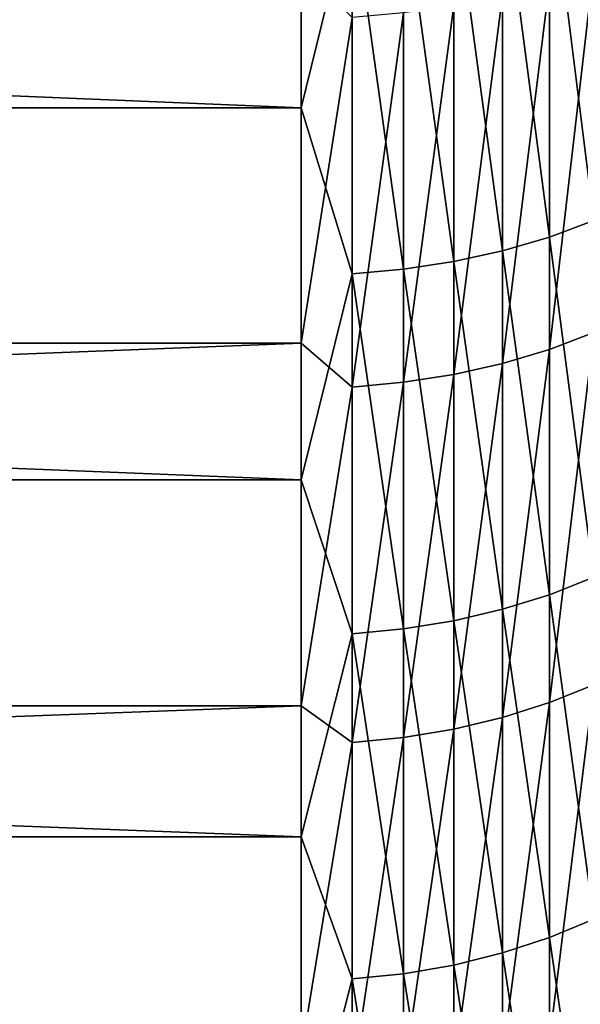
# Model space of a CAD drawing. Header units: metres. Extents: x -2 to 78, y -85 to 85.
# Tile 293 of 500: x 36.1 to 37.69, y 8.84 to 11.64. Entities that reach past the tile are written whole.
import ezdxf

# ---------------------------------------------------------------- set-up
doc = ezdxf.new("R2010")
doc.units = ezdxf.units.M
doc.layers.add('solid_20004802', color=7, linetype='CONTINUOUS')

msp = doc.modelspace()

# ---------------------------------------------------------------- linework, layer by layer
at = {"layer": 'solid_20004802'}
for points in [[(36.900002, 12.485628, -22.766352), (36.900002, 11.387223, -21.977674), (10.5, 12.485497, -22.766256)], [(36.900002, 11.387223, -21.977674), (10.5, 11.387223, -21.977652), (10.5, 12.485497, -22.766256)], [(37.044975, 11.97795, -22.403337), (36.900002, 11.387223, -21.977674), (36.900002, 12.485628, -22.766352)], [(37.732254, 12.120491, -22.204025), (37.732254, 11.066283, -21.410904), (37.605797, 12.076493, -22.265547)], [(37.605797, 12.076493, -22.265547), (37.605797, 11.019364, -21.470226), (37.472527, 12.039926, -22.316679)], [(37.732254, 11.066283, -21.410904), (37.605797, 11.019364, -21.470226), (37.605797, 12.076493, -22.265547)], [(37.472527, 12.039926, -22.316679), (37.472527, 10.980369, -21.519533), (37.333736, 12.01114, -22.35693)], [(37.605797, 11.019364, -21.470226), (37.472527, 10.980369, -21.519533), (37.472527, 12.039926, -22.316679)], [(37.190758, 11.990415, -22.385908), (37.190758, 10.927571, -21.58629), (37.044975, 11.97795, -22.403337)], [(37.333736, 12.01114, -22.35693), (37.333736, 10.949673, -21.558346), (37.190758, 11.990415, -22.385908)], [(37.333736, 10.949673, -21.558346), (37.190758, 10.927571, -21.58629), (37.190758, 11.990415, -22.385908)], [(37.472527, 10.980369, -21.519533), (37.333736, 10.949673, -21.558346), (37.333736, 12.01114, -22.35693)], [(37.044975, 11.97795, -22.403337), (37.044975, 10.914279, -21.603096), (36.900002, 11.387223, -21.977674)], [(37.190758, 10.927571, -21.58629), (37.044975, 10.914279, -21.603096), (37.044975, 11.97795, -22.403337)], [(36.900002, 11.791112, 22.277218), (10.5, 11.791053, 22.277174), (10.5, 10.717473, 21.454973)], [(36.900002, 10.717545, 21.455051), (36.900002, 11.791112, 22.277218), (10.5, 10.717473, 21.454973)], [(37.044975, 11.644245, 22.160887), (36.900002, 11.791112, 22.277218), (36.900002, 10.717545, 21.455051)], [(37.732254, 11.789755, 21.963732), (37.605797, 11.744841, 22.024588), (37.605797, 10.699741, 21.213526)], [(37.732254, 10.747542, 21.154911), (37.732254, 11.789755, 21.963732), (37.605797, 10.699741, 21.213526)], [(37.605797, 11.744841, 22.024588), (37.472527, 11.707511, 22.075167), (37.472527, 10.660011, 21.262241)], [(37.605797, 10.699741, 21.213526), (37.605797, 11.744841, 22.024588), (37.472527, 10.660011, 21.262241)], [(37.472527, 11.707511, 22.075167), (37.333736, 11.678126, 22.114981), (37.333736, 10.628736, 21.300591)], [(37.472527, 10.660011, 21.262241), (37.472527, 11.707511, 22.075167), (37.333736, 10.628736, 21.300591)], [(37.190758, 11.656969, 22.143646), (37.044975, 11.644245, 22.160887), (37.044975, 10.592678, 21.344807)], [(37.190758, 10.60622, 21.328201), (37.190758, 11.656969, 22.143646), (37.044975, 10.592678, 21.344807)], [(37.333736, 11.678126, 22.114981), (37.190758, 11.656969, 22.143646), (37.190758, 10.60622, 21.328201)], [(37.333736, 10.628736, 21.300591), (37.333736, 11.678126, 22.114981), (37.190758, 10.60622, 21.328201)], [(37.044975, 10.592678, 21.344807), (37.044975, 11.644245, 22.160887), (36.900002, 10.717545, 21.455051)], [(36.900002, 10.328841, -21.136051), (10.5, 10.328977, -21.136154), (10.5, 11.387223, -21.977652)], [(36.900002, 11.387223, -21.977674), (36.900002, 10.328841, -21.136051), (10.5, 11.387223, -21.977652)], [(37.044975, 10.914279, -21.603096), (36.900002, 10.328841, -21.136051), (36.900002, 11.387223, -21.977674)], [(37.732254, 11.066283, -21.410904), (37.732254, 10.051625, -20.567776), (37.605797, 11.019364, -21.470226)], [(37.605797, 11.019364, -21.470226), (37.605797, 10.001895, -20.624763), (37.472527, 10.980369, -21.519533)], [(37.732254, 10.051625, -20.567776), (37.605797, 10.001895, -20.624763), (37.605797, 11.019364, -21.470226)], [(37.472527, 10.980369, -21.519533), (37.472527, 9.960563, -20.672127), (37.333736, 10.949673, -21.558346)], [(37.605797, 10.001895, -20.624763), (37.472527, 9.960563, -20.672127), (37.472527, 10.980369, -21.519533)], [(37.190758, 10.927571, -21.58629), (37.190758, 9.904602, -20.736256), (37.044975, 10.914279, -21.603096)], [(37.333736, 10.949673, -21.558346), (37.333736, 9.928027, -20.709412), (37.190758, 10.927571, -21.58629)], [(37.333736, 9.928027, -20.709412), (37.190758, 9.904602, -20.736256), (37.190758, 10.927571, -21.58629)], [(37.472527, 9.960563, -20.672127), (37.333736, 9.928027, -20.709412), (37.333736, 10.949673, -21.558346)], [(37.044975, 10.914279, -21.603096), (37.044975, 9.890513, -20.752399), (36.900002, 10.328841, -21.136051)], [(37.190758, 9.904602, -20.736256), (37.044975, 9.890513, -20.752399), (37.044975, 10.914279, -21.603096)], [(37.732254, 10.747542, 21.154911), (37.605797, 10.699741, 21.213526), (37.605797, 9.695046, 20.352919)], [(37.732254, 9.745625, 20.296682), (37.732254, 10.747542, 21.154911), (37.605797, 9.695046, 20.352919)], [(36.900002, 10.717545, 21.455051), (10.5, 10.717473, 21.454973), (10.5, 9.685735, 20.581289)], [(36.900002, 9.685613, 20.581198), (36.900002, 10.717545, 21.455051), (10.5, 9.685735, 20.581289)], [(37.044975, 10.592678, 21.344807), (36.900002, 10.717545, 21.455051), (36.900002, 9.685613, 20.581198)], [(37.605797, 10.699741, 21.213526), (37.472527, 10.660011, 21.262241), (37.472527, 9.653009, 20.399658)], [(37.605797, 9.695046, 20.352919), (37.605797, 10.699741, 21.213526), (37.472527, 9.653009, 20.399658)], [(37.472527, 10.660011, 21.262241), (37.333736, 10.628736, 21.300591), (37.333736, 9.619919, 20.436451)], [(37.472527, 9.653009, 20.399658), (37.472527, 10.660011, 21.262241), (37.333736, 9.619919, 20.436451)], [(37.333736, 10.628736, 21.300591), (37.190758, 10.60622, 21.328201), (37.190758, 9.596094, 20.462942)], [(37.333736, 9.619919, 20.436451), (37.333736, 10.628736, 21.300591), (37.190758, 9.596094, 20.462942)], [(37.044975, 9.581766, 20.478874), (37.044975, 10.592678, 21.344807), (36.900002, 9.685613, 20.581198)], [(37.190758, 10.60622, 21.328201), (37.044975, 10.592678, 21.344807), (37.044975, 9.581766, 20.478874)], [(37.190758, 9.596094, 20.462942), (37.190758, 10.60622, 21.328201), (37.044975, 9.581766, 20.478874)], [(36.900002, 9.31303, -20.243509), (10.5, 9.312919, -20.243401), (10.5, 10.328977, -21.136154)], [(36.900002, 10.328841, -21.136051), (36.900002, 9.31303, -20.243509), (10.5, 10.328977, -21.136154)], [(37.044975, 9.890513, -20.752399), (36.900002, 9.31303, -20.243509), (36.900002, 10.328841, -21.136051)], [(37.732254, 10.051625, -20.567776), (37.732254, 9.078886, -19.676611), (37.605797, 10.001895, -20.624763)], [(37.605797, 10.001895, -20.624763), (37.605797, 9.026461, -19.731129), (37.472527, 9.960563, -20.672127)], [(37.732254, 9.078886, -19.676611), (37.605797, 9.026461, -19.731129), (37.605797, 10.001895, -20.624763)], [(37.472527, 9.960563, -20.672127), (37.472527, 8.982888, -19.776442), (37.333736, 9.928027, -20.709412)], [(37.605797, 9.026461, -19.731129), (37.472527, 8.982888, -19.776442), (37.472527, 9.960563, -20.672127)], [(37.333736, 9.928027, -20.709412), (37.333736, 8.948589, -19.812109), (37.190758, 9.904602, -20.736256)], [(37.472527, 8.982888, -19.776442), (37.333736, 8.948589, -19.812109), (37.333736, 9.928027, -20.709412)], [(37.044975, 9.890513, -20.752399), (37.044975, 8.909042, -19.853235), (36.900002, 9.31303, -20.243509)], [(37.190758, 9.904602, -20.736256), (37.190758, 8.923895, -19.83779), (37.044975, 9.890513, -20.752399)], [(37.190758, 8.923895, -19.83779), (37.044975, 8.909042, -19.853235), (37.044975, 9.890513, -20.752399)], [(37.333736, 8.948589, -19.812109), (37.190758, 8.923895, -19.83779), (37.190758, 9.904602, -20.736256)], [(37.732254, 9.745625, 20.296682), (37.605797, 9.695046, 20.352919), (37.605797, 8.733105, 19.444777)], [(37.732254, 8.78634, 19.39105), (37.732254, 9.745625, 20.296682), (37.605797, 8.733105, 19.444777)], [(37.605797, 9.695046, 20.352919), (37.472527, 9.653009, 20.399658), (37.472527, 8.688858, 19.489431)], [(37.605797, 8.733105, 19.444777), (37.605797, 9.695046, 20.352919), (37.472527, 8.688858, 19.489431)], [(36.900002, 9.685613, 20.581198), (10.5, 9.685735, 20.581289), (10.5, 8.697765, 19.657726)], [(36.900002, 8.697802, 19.657763), (36.900002, 9.685613, 20.581198), (10.5, 8.697765, 19.657726)], [(37.044975, 9.581766, 20.478874), (36.900002, 9.685613, 20.581198), (36.900002, 8.697802, 19.657763)], [(37.472527, 9.653009, 20.399658), (37.333736, 9.619919, 20.436451), (37.333736, 8.654029, 19.524582)], [(37.472527, 8.688858, 19.489431), (37.472527, 9.653009, 20.399658), (37.333736, 8.654029, 19.524582)], [(37.333736, 9.619919, 20.436451), (37.190758, 9.596094, 20.462942), (37.190758, 8.628952, 19.549891)], [(37.333736, 8.654029, 19.524582), (37.333736, 9.619919, 20.436451), (37.190758, 8.628952, 19.549891)], [(37.044975, 8.613871, 19.565111), (37.044975, 9.581766, 20.478874), (36.900002, 8.697802, 19.657763)], [(37.190758, 9.596094, 20.462942), (37.044975, 9.581766, 20.478874), (37.044975, 8.613871, 19.565111)], [(37.190758, 8.628952, 19.549891), (37.190758, 9.596094, 20.462942), (37.044975, 8.613871, 19.565111)], [(36.900002, 9.31303, -20.243509), (36.900002, 8.342237, -19.302198), (10.5, 9.312919, -20.243401)], [(36.900002, 8.342237, -19.302198), (10.5, 8.342231, -19.302166), (10.5, 9.312919, -20.243401)], [(37.044975, 8.909042, -19.853235), (36.900002, 8.342237, -19.302198), (36.900002, 9.31303, -20.243509)], [(37.732254, 9.078886, -19.676611), (37.732254, 8.150338, -18.739489), (37.605797, 9.026461, -19.731129)], [(37.605797, 9.026461, -19.731129), (37.605797, 8.09534, -18.79141), (37.472527, 8.982888, -19.776442)], [(37.732254, 8.150338, -18.739489), (37.605797, 8.09534, -18.79141), (37.605797, 9.026461, -19.731129)], [(37.472527, 8.982888, -19.776442), (37.472527, 8.049629, -18.834566), (37.333736, 8.948589, -19.812109)], [(37.605797, 8.09534, -18.79141), (37.472527, 8.049629, -18.834566), (37.472527, 8.982888, -19.776442)], [(37.333736, 8.948589, -19.812109), (37.333736, 8.013647, -18.868536), (37.190758, 8.923895, -19.83779)], [(37.472527, 8.049629, -18.834566), (37.333736, 8.013647, -18.868536), (37.333736, 8.948589, -19.812109)], [(37.044975, 8.909042, -19.853235), (37.044975, 7.972159, -18.907703), (36.900002, 8.342237, -19.302198)], [(37.190758, 8.923895, -19.83779), (37.190758, 7.987741, -18.892994), (37.044975, 8.909042, -19.853235)], [(37.190758, 7.987741, -18.892994), (37.044975, 7.972159, -18.907703), (37.044975, 8.909042, -19.853235)], [(37.333736, 8.013647, -18.868536), (37.190758, 7.987741, -18.892994), (37.190758, 8.923895, -19.83779)]]:
    msp.add_3dface(points, dxfattribs=at)

doc.saveas('drawing.dxf')
